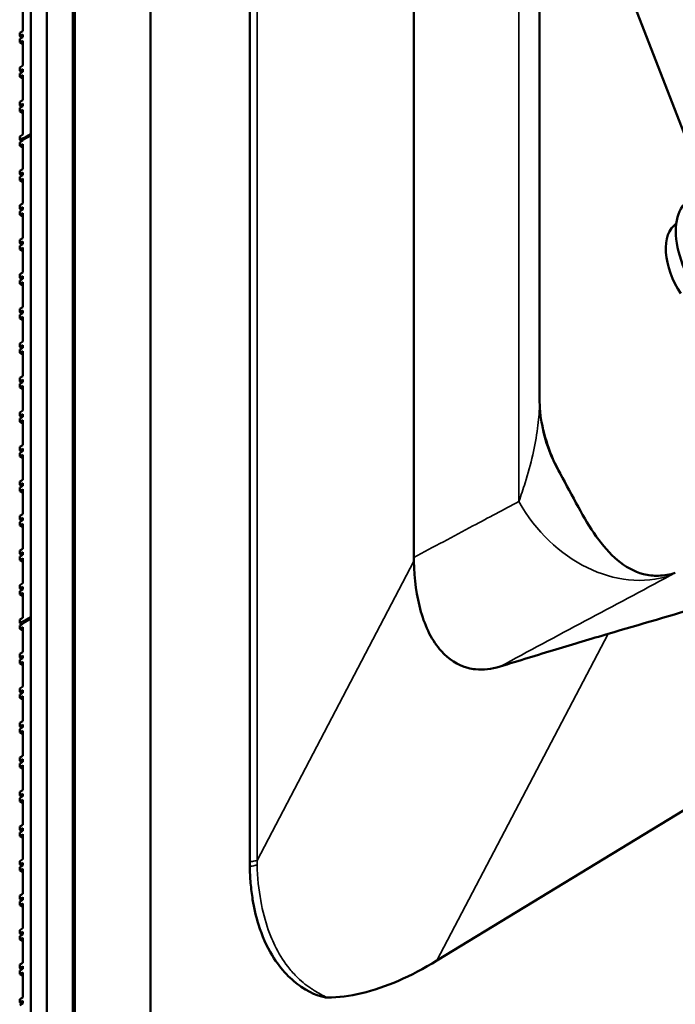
# Model space of a CAD drawing. Header units: millimetres. Extents: x 0 to 2100, y 0 to 1485.
# Tile 340 of 656: x 1531 to 1577, y 1026 to 1096. Entities that reach past the tile are written whole.
import ezdxf

# ---------------------------------------------------------------- set-up
doc = ezdxf.new("R2010")
doc.units = ezdxf.units.MM
doc.header["$LTSCALE"] = 5
doc.layers.add('Sichtbar (ISO)', color=7, linetype='Continuous', lineweight=50)
doc.layers.add('Sichtbar schmal (ISO)', color=7, linetype='Continuous', lineweight=35)

msp = doc.modelspace()

# ---------------------------------------------------------------- linework, layer by layer
at = {"layer": 'Sichtbar (ISO)'}
for p, q in [((1540.2696, 922.1123), (1540.2696, 1330.3605)), ((1547.2533, 1036.4329), (1547.2533, 1223.5598)), ((1558.8103, 1210.1856), (1558.8103, 1057.8372)), ((1567.6677, 1068.8913), (1567.6677, 1186.5123)), ((1534.7876, 1123.1248), (1534.7876, 919.3065)), ((1534.9291, 919.3882), (1534.9291, 1122.8797)), ((1532.9581, 1122.2111), (1532.9581, 918.2502)), ((1532.9581, 918.2502), (1532.9581, 1122.2111)), ((1531.8267, 917.597), (1531.8267, 1121.5579)), ((1531.8267, 1087.6324), (1531.8267, 1121.5579)), ((1573.8866, 1097.8604), (1579.3774, 1083.7087)), ((1531.2611, 1094.8894), (1531.2611, 1096.6449)), ((1531.2611, 1094.8894), (1531.0489, 1094.767)), ((1531.0489, 1094.767), (1531.0489, 1094.522)), ((1531.0489, 1094.522), (1531.2611, 1094.6445)), ((1531.0489, 1094.522), (1531.2087, 1094.4298)), ((1531.2611, 1094.46), (1531.0489, 1094.3375)), ((1531.2611, 1094.46), (1531.2611, 1094.6445)), ((1531.0489, 1094.3375), (1531.0489, 1094.0925)), ((1531.0489, 1094.0925), (1531.2611, 1094.215)), ((1531.0489, 1094.0925), (1531.2611, 1093.9701)), ((1531.2611, 1092.4596), (1531.2611, 1094.215)), ((1531.2611, 1092.4596), (1531.0489, 1092.3371)), ((1531.0489, 1092.3371), (1531.0489, 1092.0921)), ((1531.0489, 1092.0921), (1531.2611, 1092.2146)), ((1531.0489, 1092.0921), (1531.2087, 1091.9999)), ((1531.2611, 1092.0301), (1531.0489, 1091.9076)), ((1531.0489, 1091.9076), (1531.0489, 1091.6627)), ((1531.0489, 1091.6627), (1531.2611, 1091.7851)), ((1531.0489, 1091.6627), (1531.2611, 1091.5402)), ((1531.2611, 1092.0301), (1531.2611, 1092.2146)), ((1531.2611, 1090.0297), (1531.2611, 1091.7851)), ((1531.2611, 1090.0297), (1531.0489, 1089.9072)), ((1531.0489, 1089.9072), (1531.0489, 1089.6622)), ((1531.0489, 1089.6622), (1531.2611, 1089.7847)), ((1531.0489, 1089.6622), (1531.2087, 1089.57)), ((1531.2611, 1089.6002), (1531.0489, 1089.4777)), ((1531.2611, 1089.6002), (1531.2611, 1089.7847)), ((1531.0489, 1089.4777), (1531.0489, 1089.2328)), ((1531.0489, 1089.2328), (1531.2611, 1089.3552)), ((1531.0489, 1089.2328), (1531.2611, 1089.1103)), ((1531.2611, 1087.5998), (1531.2611, 1089.3552)), ((1531.2611, 1087.5998), (1531.0489, 1087.4773)), ((1531.0489, 1087.4773), (1531.0489, 1087.2323)), ((1531.8267, 1087.6324), (1531.2611, 1087.3058)), ((1531.8267, 1087.5508), (1531.2611, 1087.2242)), ((1531.8267, 1053.6253), (1531.8267, 1087.5508)), ((1531.0489, 1087.2323), (1531.2611, 1087.3548)), ((1531.0489, 1087.2323), (1531.1988, 1087.1458)), ((1531.2611, 1087.1817), (1531.0489, 1087.0592)), ((1531.0489, 1087.0592), (1531.0489, 1086.8143)), ((1531.0489, 1086.8143), (1531.2611, 1086.9368)), ((1531.0489, 1086.8143), (1531.2611, 1086.6918)), ((1531.2611, 1087.3058), (1531.2611, 1087.3548)), ((1531.3318, 1087.265), (1531.2611, 1087.3058)), ((1531.2611, 1087.1817), (1531.2611, 1087.2242)), ((1531.2611, 1085.1813), (1531.2611, 1086.9368)), ((1531.2611, 1085.1813), (1531.0489, 1085.0588)), ((1531.0489, 1085.0588), (1531.0489, 1084.8139)), ((1531.0489, 1084.8139), (1531.2611, 1084.9364)), ((1531.0489, 1084.8139), (1531.2087, 1084.7216)), ((1531.2611, 1084.7518), (1531.0489, 1084.6294)), ((1531.2611, 1084.7518), (1531.2611, 1084.9364)), ((1531.0489, 1084.6294), (1531.0489, 1084.3844)), ((1531.0489, 1084.3844), (1531.2611, 1084.5069)), ((1531.0489, 1084.3844), (1531.2611, 1084.2619)), ((1531.2611, 1082.7514), (1531.2611, 1084.5069)), ((1531.2611, 1082.7514), (1531.0489, 1082.6289)), ((1531.0489, 1082.6289), (1531.0489, 1082.384)), ((1531.0489, 1082.384), (1531.2611, 1082.5065)), ((1531.0489, 1082.384), (1531.2087, 1082.2917)), ((1531.2611, 1082.3219), (1531.0489, 1082.1995)), ((1531.0489, 1082.1995), (1531.0489, 1081.9545)), ((1531.0489, 1081.9545), (1531.2611, 1082.077)), ((1531.0489, 1081.9545), (1531.2611, 1081.832)), ((1531.2611, 1082.3219), (1531.2611, 1082.5065)), ((1531.2611, 1080.3215), (1531.2611, 1082.077)), ((1531.2611, 1080.3215), (1531.0489, 1080.199)), ((1531.0489, 1080.199), (1531.0489, 1079.9541)), ((1531.0489, 1079.9541), (1531.2611, 1080.0766)), ((1531.0489, 1079.9541), (1531.2087, 1079.8618)), ((1531.2611, 1079.892), (1531.0489, 1079.7696)), ((1531.2611, 1079.892), (1531.2611, 1080.0766)), ((1531.0489, 1079.7696), (1531.0489, 1079.5246)), ((1531.0489, 1079.5246), (1531.2611, 1079.6471)), ((1531.0489, 1079.5246), (1531.2611, 1079.4021)), ((1531.2611, 1077.8916), (1531.2611, 1079.6471)), ((1531.2611, 1077.8916), (1531.0489, 1077.7691)), ((1531.0489, 1077.7691), (1531.0489, 1077.5242)), ((1531.0489, 1077.5242), (1531.2611, 1077.6467)), ((1531.0489, 1077.5242), (1531.2087, 1077.4319)), ((1531.2611, 1077.4621), (1531.0489, 1077.3397)), ((1531.0489, 1077.3397), (1531.0489, 1077.0947)), ((1531.0489, 1077.0947), (1531.2611, 1077.2172)), ((1531.0489, 1077.0947), (1531.2611, 1076.9722)), ((1531.2611, 1077.4621), (1531.2611, 1077.6467)), ((1531.2611, 1075.4617), (1531.2611, 1077.2172)), ((1531.2611, 1075.4617), (1531.0489, 1075.3393)), ((1531.0489, 1075.3393), (1531.0489, 1075.0943)), ((1531.0489, 1075.0943), (1531.2611, 1075.2168)), ((1531.0489, 1075.0943), (1531.2087, 1075.002)), ((1531.2611, 1075.0323), (1531.0489, 1074.9098)), ((1531.2611, 1075.0323), (1531.2611, 1075.2168)), ((1531.0489, 1074.9098), (1531.0489, 1074.6648)), ((1531.0489, 1074.6648), (1531.2611, 1074.7873)), ((1531.0489, 1074.6648), (1531.2611, 1074.5424)), ((1531.2611, 1073.0318), (1531.2611, 1074.7873)), ((1531.2611, 1073.0318), (1531.0489, 1072.9094)), ((1531.0489, 1072.9094), (1531.0489, 1072.6644)), ((1531.0489, 1072.6644), (1531.2611, 1072.7869)), ((1531.0489, 1072.6644), (1531.2087, 1072.5721)), ((1531.2611, 1072.6024), (1531.0489, 1072.4799)), ((1531.0489, 1072.4799), (1531.0489, 1072.2349)), ((1531.0489, 1072.2349), (1531.2611, 1072.3574)), ((1531.0489, 1072.2349), (1531.2611, 1072.1125)), ((1531.2611, 1072.6024), (1531.2611, 1072.7869)), ((1531.2611, 1070.6019), (1531.2611, 1072.3574)), ((1531.2611, 1070.6019), (1531.0489, 1070.4795)), ((1531.0489, 1070.4795), (1531.0489, 1070.2345)), ((1531.0489, 1070.2345), (1531.2611, 1070.357)), ((1531.0489, 1070.2345), (1531.2087, 1070.1423)), ((1531.2611, 1070.1725), (1531.0489, 1070.05)), ((1531.2611, 1070.1725), (1531.2611, 1070.357)), ((1531.0489, 1070.05), (1531.0489, 1069.805)), ((1531.0489, 1069.805), (1531.2611, 1069.9275)), ((1531.0489, 1069.805), (1531.2611, 1069.6826)), ((1531.2611, 1068.172), (1531.2611, 1069.9275)), ((1531.2611, 1068.172), (1531.0489, 1068.0496)), ((1531.0489, 1068.0496), (1531.0489, 1067.8046)), ((1531.0489, 1067.8046), (1531.2611, 1067.9271)), ((1531.0489, 1067.8046), (1531.2087, 1067.7124)), ((1531.2611, 1067.7426), (1531.0489, 1067.6201)), ((1531.0489, 1067.6201), (1531.0489, 1067.3751)), ((1531.0489, 1067.3751), (1531.2611, 1067.4976)), ((1531.0489, 1067.3751), (1531.2611, 1067.2527)), ((1531.2611, 1067.7426), (1531.2611, 1067.9271)), ((1531.2611, 1065.7422), (1531.2611, 1067.4976)), ((1531.2611, 1065.7422), (1531.0489, 1065.6197)), ((1531.0489, 1065.6197), (1531.0489, 1065.3747)), ((1531.0489, 1065.3747), (1531.2611, 1065.4972)), ((1531.0489, 1065.3747), (1531.2087, 1065.2825)), ((1531.2611, 1065.3127), (1531.0489, 1065.1902)), ((1531.2611, 1065.3127), (1531.2611, 1065.4972)), ((1531.0489, 1065.1902), (1531.0489, 1064.9453)), ((1531.0489, 1064.9453), (1531.2611, 1065.0677)), ((1531.0489, 1064.9453), (1531.2611, 1064.8228)), ((1531.2611, 1063.3123), (1531.2611, 1065.0677)), ((1531.2611, 1063.3123), (1531.0489, 1063.1898)), ((1531.0489, 1063.1898), (1531.0489, 1062.9448)), ((1531.0489, 1062.9448), (1531.2611, 1063.0673)), ((1531.0489, 1062.9448), (1531.2087, 1062.8526)), ((1531.2611, 1062.8828), (1531.0489, 1062.7603)), ((1531.0489, 1062.7603), (1531.0489, 1062.5154)), ((1531.0489, 1062.5154), (1531.2611, 1062.6378)), ((1531.0489, 1062.5154), (1531.2611, 1062.3929)), ((1531.2611, 1062.8828), (1531.2611, 1063.0673)), ((1531.2611, 1060.8824), (1531.2611, 1062.6378)), ((1531.2611, 1060.8824), (1531.0489, 1060.7599)), ((1531.0489, 1060.7599), (1531.0489, 1060.5149)), ((1531.0489, 1060.5149), (1531.2611, 1060.6374)), ((1531.0489, 1060.5149), (1531.2087, 1060.4227)), ((1531.2611, 1060.4529), (1531.0489, 1060.3304)), ((1531.2611, 1060.4529), (1531.2611, 1060.6374)), ((1567.0893, 1060.4161), (1567.0893, 1060.4161)), ((1531.0489, 1060.3304), (1531.0489, 1060.0855)), ((1531.0489, 1060.0855), (1531.2611, 1060.2079)), ((1531.0489, 1060.0855), (1531.2611, 1059.963)), ((1531.2611, 1058.4525), (1531.2611, 1060.2079)), ((1531.2611, 1058.4525), (1531.0489, 1058.33)), ((1531.0489, 1058.33), (1531.0489, 1058.085)), ((1531.0489, 1058.085), (1531.2611, 1058.2075)), ((1531.0489, 1058.085), (1531.2087, 1057.9928)), ((1531.2611, 1058.023), (1531.0489, 1057.9005)), ((1531.0489, 1057.9005), (1531.0489, 1057.6556)), ((1531.0489, 1057.6556), (1531.2611, 1057.778)), ((1531.0489, 1057.6556), (1531.2611, 1057.5331)), ((1531.2611, 1058.023), (1531.2611, 1058.2075)), ((1531.2611, 1056.0226), (1531.2611, 1057.778)), ((1531.2611, 1056.0226), (1531.0489, 1055.9001)), ((1531.0489, 1055.9001), (1531.0489, 1055.6552)), ((1531.0489, 1055.6552), (1531.2611, 1055.7776)), ((1531.0489, 1055.6552), (1531.2087, 1055.5629)), ((1531.2611, 1055.5931), (1531.0489, 1055.4706)), ((1531.2611, 1055.5931), (1531.2611, 1055.7776)), ((1531.0489, 1055.4706), (1531.0489, 1055.2257)), ((1531.0489, 1055.2257), (1531.2611, 1055.3482)), ((1531.0489, 1055.2257), (1531.2611, 1055.1032)), ((1531.2611, 1053.5927), (1531.2611, 1055.3482)), ((1531.2611, 1053.5927), (1531.0489, 1053.4702)), ((1531.8267, 1053.6253), (1531.2611, 1053.2987)), ((1531.8267, 1053.5437), (1531.2611, 1053.2171)), ((1531.8267, 1019.6183), (1531.8267, 1053.5437)), ((1531.0489, 1053.4702), (1531.0489, 1053.2253)), ((1531.0489, 1053.2253), (1531.2611, 1053.3477)), ((1531.0489, 1053.2253), (1531.1988, 1053.1387)), ((1531.2611, 1053.1746), (1531.0489, 1053.0522)), ((1531.0489, 1053.0522), (1531.0489, 1052.8072)), ((1531.0489, 1052.8072), (1531.2611, 1052.9297)), ((1531.0489, 1052.8072), (1531.2611, 1052.6847)), ((1531.2611, 1053.2987), (1531.2611, 1053.3477)), ((1531.3318, 1053.2579), (1531.2611, 1053.2987)), ((1531.2611, 1053.1746), (1531.2611, 1053.2171)), ((1531.2611, 1051.1742), (1531.2611, 1052.9297)), ((1531.2611, 1051.1742), (1531.0489, 1051.0517)), ((1531.0489, 1051.0517), (1531.0489, 1050.8068)), ((1531.0489, 1050.8068), (1531.2611, 1050.9293)), ((1531.0489, 1050.8068), (1531.2087, 1050.7145)), ((1531.2611, 1050.7447), (1531.0489, 1050.6223)), ((1531.2611, 1050.7447), (1531.2611, 1050.9293)), ((1531.0489, 1050.6223), (1531.0489, 1050.3773)), ((1531.0489, 1050.3773), (1531.2611, 1050.4998)), ((1531.0489, 1050.3773), (1531.2611, 1050.2548)), ((1531.2611, 1048.7443), (1531.2611, 1050.4998)), ((1531.2611, 1048.7443), (1531.0489, 1048.6219)), ((1531.0489, 1048.6219), (1531.0489, 1048.3769)), ((1531.0489, 1048.3769), (1531.2611, 1048.4994)), ((1531.0489, 1048.3769), (1531.2087, 1048.2846)), ((1531.2611, 1048.3149), (1531.0489, 1048.1924)), ((1531.0489, 1048.1924), (1531.0489, 1047.9474)), ((1531.0489, 1047.9474), (1531.2611, 1048.0699)), ((1531.0489, 1047.9474), (1531.2611, 1047.825)), ((1531.2611, 1048.3149), (1531.2611, 1048.4994)), ((1531.2611, 1046.3144), (1531.2611, 1048.0699)), ((1531.2611, 1046.3144), (1531.0489, 1046.192)), ((1531.0489, 1046.192), (1531.0489, 1045.947)), ((1531.0489, 1045.947), (1531.2611, 1046.0695)), ((1531.0489, 1045.947), (1531.2087, 1045.8547)), ((1531.2611, 1045.885), (1531.0489, 1045.7625)), ((1531.2611, 1045.885), (1531.2611, 1046.0695)), ((1531.0489, 1045.7625), (1531.0489, 1045.5175)), ((1531.0489, 1045.5175), (1531.2611, 1045.64)), ((1531.0489, 1045.5175), (1531.2611, 1045.3951)), ((1531.2611, 1043.8845), (1531.2611, 1045.64)), ((1585.18, 1044.5306), (1560.4321, 1029.4631)), ((1531.2611, 1043.8845), (1531.0489, 1043.7621)), ((1531.0489, 1043.7621), (1531.0489, 1043.5171)), ((1531.0489, 1043.5171), (1531.2611, 1043.6396)), ((1531.0489, 1043.5171), (1531.2087, 1043.4249)), ((1531.2611, 1043.4551), (1531.0489, 1043.3326)), ((1531.0489, 1043.3326), (1531.0489, 1043.0876)), ((1531.0489, 1043.0876), (1531.2611, 1043.2101)), ((1531.0489, 1043.0876), (1531.2611, 1042.9652)), ((1531.2611, 1043.4551), (1531.2611, 1043.6396)), ((1531.2611, 1041.4546), (1531.2611, 1043.2101)), ((1531.2611, 1041.4546), (1531.0489, 1041.3322)), ((1531.0489, 1041.3322), (1531.0489, 1041.0872)), ((1531.0489, 1041.0872), (1531.2611, 1041.2097)), ((1531.0489, 1041.0872), (1531.2087, 1040.995)), ((1531.2611, 1041.0252), (1531.0489, 1040.9027)), ((1531.2611, 1041.0252), (1531.2611, 1041.2097)), ((1531.0489, 1040.9027), (1531.0489, 1040.6577)), ((1531.0489, 1040.6577), (1531.2611, 1040.7802)), ((1531.0489, 1040.6577), (1531.2611, 1040.5353)), ((1531.2611, 1039.0248), (1531.2611, 1040.7802)), ((1531.2611, 1039.0248), (1531.0489, 1038.9023)), ((1531.0489, 1038.9023), (1531.0489, 1038.6573)), ((1531.0489, 1038.6573), (1531.2611, 1038.7798)), ((1531.0489, 1038.6573), (1531.2087, 1038.5651)), ((1531.2611, 1038.5953), (1531.0489, 1038.4728)), ((1531.0489, 1038.4728), (1531.0489, 1038.2279)), ((1531.0489, 1038.2279), (1531.2611, 1038.3503)), ((1531.0489, 1038.2279), (1531.2611, 1038.1054)), ((1531.2611, 1038.5953), (1531.2611, 1038.7798)), ((1531.2611, 1036.5949), (1531.2611, 1038.3503)), ((1531.2611, 1036.5949), (1531.0489, 1036.4724)), ((1531.0489, 1036.4724), (1531.0489, 1036.2274)), ((1531.0489, 1036.2274), (1531.2611, 1036.3499)), ((1531.0489, 1036.2274), (1531.2087, 1036.1352)), ((1531.2611, 1036.1654), (1531.0489, 1036.0429)), ((1531.2611, 1036.1654), (1531.2611, 1036.3499)), ((1531.0489, 1036.0429), (1531.0489, 1035.798)), ((1531.0489, 1035.798), (1531.2611, 1035.9204)), ((1531.0489, 1035.798), (1531.2611, 1035.6755)), ((1531.2611, 1034.165), (1531.2611, 1035.9204)), ((1531.2611, 1034.165), (1531.0489, 1034.0425)), ((1531.0489, 1034.0425), (1531.0489, 1033.7975)), ((1531.0489, 1033.7975), (1531.2611, 1033.92)), ((1531.0489, 1033.7975), (1531.2087, 1033.7053)), ((1531.2611, 1033.7355), (1531.0489, 1033.613)), ((1531.0489, 1033.613), (1531.0489, 1033.3681)), ((1531.0489, 1033.3681), (1531.2611, 1033.4905)), ((1531.2611, 1033.7355), (1531.2611, 1033.92)), ((1531.2611, 1031.7351), (1531.2611, 1033.4905)), ((1531.0489, 1033.3681), (1531.2611, 1033.2456)), ((1531.2611, 1031.7351), (1531.0489, 1031.6126)), ((1531.0489, 1031.6126), (1531.0489, 1031.3676)), ((1531.0489, 1031.3676), (1531.2611, 1031.4901)), ((1531.0489, 1031.3676), (1531.2087, 1031.2754)), ((1531.2611, 1031.3056), (1531.0489, 1031.1831)), ((1531.2611, 1031.3056), (1531.2611, 1031.4901)), ((1531.0489, 1031.1831), (1531.0489, 1030.9382)), ((1531.0489, 1030.9382), (1531.2611, 1031.0606)), ((1531.0489, 1030.9382), (1531.2611, 1030.8157)), ((1531.2611, 1029.3052), (1531.2611, 1031.0606)), ((1531.2611, 1029.3052), (1531.0489, 1029.1827)), ((1531.0489, 1029.1827), (1531.0489, 1028.9378)), ((1531.0489, 1028.9378), (1531.2611, 1029.0602)), ((1531.0489, 1028.9378), (1531.2087, 1028.8455)), ((1531.2611, 1028.8757), (1531.0489, 1028.7532)), ((1531.0489, 1028.7532), (1531.0489, 1028.5083)), ((1531.0489, 1028.5083), (1531.2611, 1028.6308)), ((1531.2611, 1028.8757), (1531.2611, 1029.0602)), ((1531.2611, 1026.8753), (1531.2611, 1028.6308)), ((1531.0489, 1028.5083), (1531.2611, 1028.3858)), ((1557.8271, 1028.0907), (1557.8271, 1028.0907)), ((1558.1311, 1028.2281), (1558.1311, 1028.2281)), ((1531.2611, 1026.8753), (1531.0489, 1026.7528)), ((1531.0489, 1026.7528), (1531.0489, 1026.5079)), ((1531.0489, 1026.5079), (1531.2611, 1026.6303)), ((1531.0489, 1026.5079), (1531.2087, 1026.4156)), ((1531.2611, 1026.4458), (1531.0489, 1026.3233)), ((1531.2611, 1026.4458), (1531.2611, 1026.6303))]:
    msp.add_line(p, q, dxfattribs=at)
for centre, major_axis, ratio, start_param, end_param in [((1580.7939, 1078.7531), (-2.5, 4.3301), 0.5773508, 0, 3.1415927), ((1579.3797, 1077.9366), (-2, 3.4641), 0.5773508, 0.0442097, 1.6810625), ((1577.7302, 1068.3856), (5.6473, -9.4801), 0.8866751, 4.2701087, 4.6772467), ((1577.6665, 1068.9134), (-9.9277, -1.2001), 0.9965057, 6.282725, 6.2831845), ((1574.691, 1063.487), (12.7539, 13.6126), 0.6951162, 2.5032692, 2.5198483), ((1527.9059, 992.5331), (125.7193, 67.7655), 0.0301987, 1.1024302, 1.3884932)]:
    msp.add_ellipse(centre, major_axis=major_axis, ratio=ratio, start_param=start_param, end_param=end_param, dxfattribs=at)
for points in [[(1567.6678, 1068.8918), (1567.6678, 1068.5006), (1567.6913, 1068.1077), (1567.7382, 1067.7178)], [(1586.0752, 1056.4504), (1581.5476, 1055.1209), (1577.0199, 1053.7911), (1572.4921, 1052.461)], [(1552.7148, 1026.8648), (1553.4927, 1026.8585), (1555.1025, 1027.0672), (1557.7081, 1027.9585), (1559.5098, 1028.9016), (1560.4321, 1029.4631)], [(1552.7139, 1026.8653), (1552.7142, 1026.8652), (1552.7145, 1026.8651), (1552.7149, 1026.865)]]:
    msp.add_open_spline(points, degree=3, dxfattribs=at)
for points, knots in [([(1569.1321, 1063.713), (1569.5359, 1062.9843), (1569.9481, 1062.1795), (1571.1799, 1059.9594), (1572.0586, 1058.5675), (1573.6924, 1057.1981), (1574.2962, 1056.8456), (1575.3182, 1056.5871), (1575.6707, 1056.545), (1576.421, 1056.5643), (1576.815, 1056.6276), (1577.2226, 1056.7506)], [-1.8202444, -1.8202444, -1.8202444, -1.8202444, -1.4117126, -1.4117126, -0.6908579, -0.6908579, -0.3419458, -0.3419458, -0.1726432, -0.1726432, -0.0000825, -0.0000825, -0.0000825, -0.0000825]), ([(1564.882, 1050.1601), (1564.2701, 1049.9706), (1563.6942, 1049.9115), (1562.9731, 1049.9849), (1562.7911, 1050.0181), (1561.8751, 1050.2586), (1561.2537, 1050.6797), (1560.0934, 1051.9649), (1559.62, 1052.9305), (1558.9964, 1055.091), (1558.8348, 1056.3019), (1558.8124, 1057.5855)], [0.000004, 0.000004, 0.000004, 0.000004, 0.2484879, 0.2484879, 0.3363919, 0.3363919, 0.707213, 0.707213, 1.1850979, 1.1850979, 1.6550442, 1.6550442, 1.6550442, 1.6550442]), ([(1572.4921, 1052.461), (1571.3001, 1052.1108), (1570.0514, 1051.7378), (1567.5275, 1050.9745), (1566.2058, 1050.57), (1564.882, 1050.1601)], [0.0000011, 0.0000011, 0.0000011, 0.0000011, 0.523622, 0.523622, 1.0604022, 1.0604022, 1.0604022, 1.0604022]), ([(1547.2533, 1036.4329), (1547.2533, 1036.3791), (1547.2533, 1036.3245), (1547.2533, 1036.2165), (1547.2533, 1036.1619), (1547.2533, 1036.1078)], [-0.03981141, -0.03981141, -0.03981141, -0.03981141, -0.019982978, -0.019982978, -0.000092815, -0.000092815, -0.000092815, -0.000092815]), ([(1547.2546, 1036.1085), (1547.2601, 1035.7017), (1547.2799, 1035.3028), (1547.3474, 1034.5203), (1547.3953, 1034.1368), (1547.5579, 1033.1471), (1547.6965, 1032.5547), (1548.1185, 1031.2055), (1548.4377, 1030.4818), (1549.465, 1028.777), (1550.1999, 1028.0742), (1551.7005, 1027.056), (1552.4305, 1026.8611), (1552.7139, 1026.8653)], [-0.39979234, -0.39979234, -0.39979234, -0.39979234, -0.37214584, -0.37214584, -0.34432459, -0.34432459, -0.29845572, -0.29845572, -0.23369713, -0.23369713, -0.12791427, -0.12791427, -0.00017405, -0.00017405, -0.00017405, -0.00017405])]:
    msp.add_open_spline(points, degree=3, knots=knots, dxfattribs=at)
at = {"layer": 'Sichtbar schmal (ISO)'}
for p, q in [((1547.7651, 1036.5187), (1547.7651, 1223.6455)), ((1566.2033, 1061.7738), (1566.2033, 1197.7123)), ((1558.8124, 1057.5855), (1547.7651, 1036.5187)), ((1576.8693, 1056.562), (1577.2231, 1056.7509)), ((1560.4321, 1029.4631), (1572.4921, 1052.461))]:
    msp.add_line(p, q, dxfattribs=at)
for centre, major_axis, ratio, start_param, end_param in [((1577.6665, 1068.9134), (-9.9277, -1.2001), 0.9965057, 0, 0.4282662), ((1573.2744, 1065.8563), (4.6828, -8.8359), 0.8163189, 4.7419903, 6.1385437), ((3900.4794, -4950.6937), (-1977.4952, 6153.4426), 0.5713041, 0.1015252, 0.1051657)]:
    msp.add_ellipse(centre, major_axis=major_axis, ratio=ratio, start_param=start_param, end_param=end_param, dxfattribs=at)
for points, knots in [([(1567.6678, 1068.8913), (1567.6678, 1068.7673), (1567.6657, 1068.6417), (1567.6617, 1068.5147), (1567.6456, 1068.0087), (1567.5986, 1067.4798), (1567.5246, 1066.9351), (1567.4418, 1066.3255), (1567.3254, 1065.6961), (1567.1786, 1065.0537), (1567.0309, 1064.4071), (1566.8524, 1063.7474), (1566.6446, 1063.0803), (1566.5099, 1062.6474), (1566.3628, 1062.2114), (1566.2033, 1061.7738)], [0.01544683, 0.01544683, 0.01544683, 0.01544683, 0.07394013, 0.07394013, 0.07394013, 0.3068356, 0.3068356, 0.3068356, 0.56744073, 0.56744073, 0.56744073, 0.82976426, 0.82976426, 0.82976426, 1, 1, 1, 1]), ([(1566.2033, 1061.7738), (1565.1258, 1061.2027), (1564.0488, 1060.6308), (1562.9724, 1060.0579), (1561.5841, 1059.3192), (1560.1968, 1058.579), (1558.8103, 1057.8372)], [0, 0, 0, 0, 0.4367593, 0.4367593, 0.4367593, 1, 1, 1, 1]), ([(1547.2533, 1036.4329), (1547.3192, 1036.434), (1547.3829, 1036.4379), (1547.4419, 1036.4448), (1547.5009, 1036.4517), (1547.5552, 1036.4613), (1547.6088, 1036.4736), (1547.6625, 1036.4858), (1547.7153, 1036.501), (1547.7651, 1036.5187)], [0, 0, 0, 0, 0.3333333, 0.3333333, 0.3333333, 0.6666667, 0.6666667, 0.6666667, 1, 1, 1, 1]), ([(1547.2546, 1036.1082), (1547.3117, 1036.109), (1547.4301, 1036.1166), (1547.6086, 1036.1452), (1547.7187, 1036.1772), (1547.7705, 1036.1957)], [0.00129332, 0.00129332, 0.00129332, 0.00129332, 0.33333333, 0.66666667, 1, 1, 1, 1]), ([(1552.7139, 1026.8653), (1552.391, 1027.0136), (1552.082, 1027.1784), (1551.7889, 1027.3612), (1551.7053, 1027.4133), (1551.6231, 1027.4668), (1551.5422, 1027.5219), (1551.1771, 1027.7704), (1550.8382, 1028.0479), (1550.5288, 1028.3572), (1550.3163, 1028.5697), (1550.1174, 1028.797), (1549.9323, 1029.0366), (1549.5785, 1029.4944), (1549.2753, 1029.9968), (1549.018, 1030.5228), (1548.915, 1030.7333), (1548.8198, 1030.948), (1548.7314, 1031.1668), (1548.4836, 1031.7808), (1548.2891, 1032.4273), (1548.1366, 1033.1219), (1548.0964, 1033.3051), (1548.059, 1033.4916), (1548.0247, 1033.6813), (1547.8826, 1034.4669), (1547.7926, 1035.3078), (1547.7705, 1036.1957)], [0.00009391, 0.00009391, 0.00009391, 0.00009391, 0.09728921, 0.09728921, 0.09728921, 0.125, 0.125, 0.125, 0.25, 0.25, 0.25, 0.33587608, 0.33587608, 0.33587608, 0.5, 0.5, 0.5, 0.56570018, 0.56570018, 0.56570018, 0.75, 0.75, 0.75, 0.79862389, 0.79862389, 0.79862389, 1, 1, 1, 1])]:
    msp.add_open_spline(points, degree=3, knots=knots, dxfattribs=at)
msp.add_open_spline([(1547.7705, 1036.1957), (1547.7716, 1036.3041), (1547.7651, 1036.4101), (1547.7651, 1036.5187)], degree=3, dxfattribs=at)

doc.saveas('drawing.dxf')
